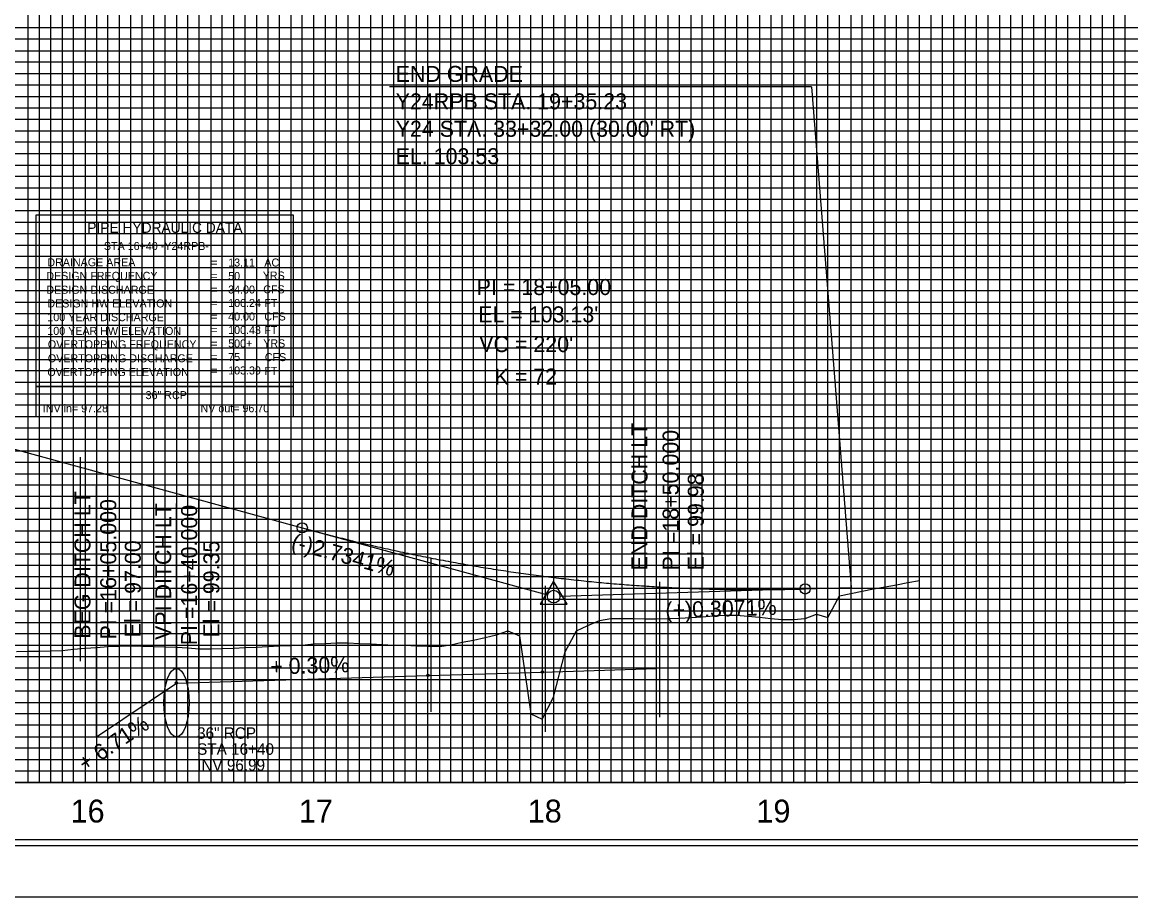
# Model space of a CAD drawing. Extents: x 2345490 to 2436403, y 465165 to 573888.
# Drawn here: x 2412467.8 to 2412952.8, y 536775.5 to 537158 of the extents above; entities that cross this region are included whole.
import ezdxf

# ---------------------------------------------------------------- set-up
doc = ezdxf.new("R2010")
doc.units = 0
for name, color, linetype in [('Old_Level_1', 7, 'Continuous'), ('Old_Level_18', 7, 'Continuous'), ('Old_Level_2', 7, 'Continuous'), ('Old_Level_3', 7, 'Continuous'), ('Old_Level_4', 7, 'Continuous'), ('Old_Level_41', 7, 'Continuous'), ('Old_Level_42', 7, 'Continuous'), ('Old_Level_43', 7, 'Continuous'), ('Old_Level_50', 7, 'Continuous'), ('Old_Level_51', 7, 'Continuous'), ('Old_Level_62', 7, 'Continuous'), ('Old_Level_63', 7, 'Continuous')]:
    doc.layers.add(name, color=color, linetype=linetype)

msp = doc.modelspace()

# ---------------------------------------------------------------- linework, layer by layer
at = {"layer": 'Old_Level_1'}
msp.add_lwpolyline([(2412465.325, 536882.843), (2412470.325, 536882.91875), (2412475.325, 536882.99475), (2412480.325, 536883.0545), (2412485.325, 536883.24), (2412490.325, 536883.75075), (2412495.325, 536884.22725), (2412500.325, 536884.57625), (2412505.325, 536884.92675), (2412510.325, 536885.09875), (2412515.325, 536885.2395), (2412520.325, 536885.122), (2412525.325, 536884.97075), (2412530.325, 536884.82), (2412535.325, 536884.66975), (2412540.325, 536884.39375), (2412545.325, 536883.94775), (2412550.325, 536883.8975), (2412555.325, 536884.048), (2412560.325, 536884.27675), (2412565.325, 536884.50725), (2412570.325, 536884.73925), (2412575.325, 536884.9725), (2412580.325, 536885.207), (2412585.325, 536885.43), (2412590.325, 536885.5745), (2412595.325, 536886.11875), (2412600.325, 536886.31275), (2412605.325, 536886.50675), (2412610.325, 536886.574), (2412615.325, 536886.32825), (2412620.325, 536886.083), (2412625.325, 536885.838), (2412630.325, 536885.6045), (2412635.325, 536885.553), (2412640.325, 536885.3325), (2412645.325, 536885.16925), (2412650.325, 536885.02), (2412655.325, 536885.69175), (2412660.325, 536886.847), (2412665.325, 536887.77575), (2412670.325, 536888.8575), (2412675.325, 536890.14725), (2412680.325, 536891.83775), (2412685.325, 536889.61525), (2412690.325, 536855.5995), (2412695.325, 536853.1945), (2412700.325, 536862.78325), (2412705.325, 536882.6845), (2412710.325, 536891.88925), (2412715.325, 536894.0945), (2412720.325, 536896.28575), (2412725.325, 536897.2545), (2412730.325, 536897.21825), (2412735.325, 536897.1685), (2412740.325, 536897.0445), (2412745.325, 536897.0355), (2412750.325, 536897.157), (2412755.325, 536897.327), (2412760.325, 536897.66025), (2412765.325, 536897.99325), (2412770.325, 536898.3265), (2412775.325, 536898.65975), (2412780.325, 536898.74575), (2412785.325, 536898.244), (2412790.325, 536897.7425), (2412795.325, 536897.24075), (2412800.325, 536896.739), (2412805.325, 536896.75225), (2412810.325, 536897.28625), (2412815.325, 536899.1565), (2412820.325, 536897.6365), (2412825.325, 536907.134), (2412830.325, 536908.13825), (2412835.325, 536909.2075), (2412840.325, 536910.13725), (2412845.325, 536911.06675), (2412850.325, 536911.9965), (2412855.325, 536912.93075), (2412860.325, 536913.8175), (2412860.555, 536913.7755)], dxfattribs=at)
at = {"layer": 'Old_Level_18'}
msp.add_lwpolyline([(2413745.325, 537850.5035), (2412245.325, 537850.5035), (2412245.325, 536800.5035), (2413745.325, 536800.5035)], close=True, dxfattribs=at)
at = {"layer": 'Old_Level_2'}
for p, q in [((2412813.10875, 537129.7035), (2412628.5525, 537129.7035)), ((2412813.10875, 537129.7035), (2412830.555, 536910.8035)), ((2412425.325, 536981.9915), (2412590.325, 536936.87875)), ((2412590.325, 536936.87875), (2412697.6725, 536907.52875)), ((2412810.325, 536910.182), (2412703.07375, 536906.88775)), ((2412810.325, 536910.182), (2412830.555, 536910.8035))]:
    msp.add_line(p, q, dxfattribs=at)
msp.add_lwpolyline([(2412694.45375, 536903.42825), (2412706.19625, 536903.42825), (2412700.32525, 536913.554)], close=True, dxfattribs=at)
for centre, radius in [((2412590.325, 536936.87875), 2.25), ((2412700.325, 536906.8035), 2.75), ((2412810.325, 536910.182), 2.25)]:
    msp.add_circle(centre, radius, dxfattribs=at)
msp.add_spline([(2412590.325, 536936.87875), (2412594.725, 536935.689), (2412599.125, 536934.52625), (2412603.525, 536933.39), (2412607.925, 536932.28075), (2412612.325, 536931.19825), (2412616.725, 536930.14225), (2412621.125, 536929.11325), (2412625.525, 536928.111), (2412629.925, 536927.1355), (2412634.325, 536926.18675), (2412638.725, 536925.26475), (2412643.125, 536924.3695), (2412647.525, 536923.501), (2412651.925, 536922.65925), (2412656.325, 536921.84425), (2412660.725, 536921.05625), (2412665.125, 536920.29475), (2412669.525, 536919.56), (2412673.925, 536918.85225), (2412678.325, 536918.171), (2412682.725, 536917.51675), (2412687.125, 536916.889), (2412691.525, 536916.28825), (2412695.925, 536915.71425), (2412700.325, 536915.16675), (2412704.725, 536914.64625), (2412709.125, 536914.1525), (2412713.525, 536913.6855), (2412717.925, 536913.24525), (2412722.325, 536912.83175), (2412726.725, 536912.445), (2412731.125, 536912.085), (2412735.525, 536911.75175), (2412739.925, 536911.44525), (2412744.325, 536911.16575), (2412748.725, 536910.91275), (2412753.125, 536910.6865), (2412757.525, 536910.48725), (2412761.925, 536910.3145), (2412766.325, 536910.16875), (2412770.725, 536910.0495), (2412775.125, 536909.95725), (2412779.525, 536909.89175), (2412783.925, 536909.853), (2412788.325, 536909.84075), (2412792.725, 536909.8555), (2412797.125, 536909.897), (2412801.525, 536909.96525), (2412805.925, 536910.06025), (2412810.325, 536910.182)], degree=3, dxfattribs=at)
at = {"layer": 'Old_Level_3'}
for p, q in [((2412745.325, 536875.3035), (2412745.325, 536994.27852)), ((2412500.325, 536845.5035), (2412500.325, 536955.12259)), ((2412535.325, 536869.0035), (2412535.325, 536947.48004))]:
    msp.add_line(p, q, dxfattribs=at)
msp.add_lwpolyline([(2412500.325, 536845.5035), (2412535.325, 536869.0035), (2412645.325, 536872.3035), (2412695.325, 536873.80325), (2412745.325, 536875.3035)], dxfattribs=at)
for centre in [(2412645.325, 536872.3035), (2412695.325, 536873.80325), (2412535.325, 536869.0035)]:
    msp.add_circle(centre, 0.5, dxfattribs=at)
msp.add_ellipse((2412535.325, 536860.4035), major_axis=(0, 15), ratio=0.366306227, dxfattribs=at)
at = {"layer": 'Old_Level_4'}
for p, q in [((2412473.9355, 537073.69375), (2412586.4355, 537073.69375)), ((2412473.9355, 536998.69375), (2412473.9355, 537073.69375)), ((2412586.4355, 537073.69375), (2412586.4355, 536998.69375)), ((2412586.4355, 536998.69375), (2412473.9355, 536998.69375))]:
    msp.add_line(p, q, dxfattribs=at)
msp.add_lwpolyline([(2412473.9355, 536998.69375), (2412586.4355, 536998.69375), (2412586.4355, 536985.47875), (2412473.9355, 536985.47875)], close=True, dxfattribs=at)
at = {"layer": 'Old_Level_41'}
msp.add_line((2413745.325, 536825.5035), (2412245.325, 536825.5035), dxfattribs=at)
for points in [[(2412470.325, 537850.5035), (2412470.325, 536825.5035), (2412520.325, 536825.5035), (2412520.325, 537850.5035)], [(2412495.325, 537850.5035), (2412495.325, 536825.5035), (2412545.325, 536825.5035), (2412545.325, 537850.5035)], [(2412570.325, 537850.5035), (2412570.325, 536825.5035), (2412620.325, 536825.5035), (2412620.325, 537850.5035)], [(2412595.325, 537850.5035), (2412595.325, 536825.5035), (2412645.325, 536825.5035), (2412645.325, 537850.5035)], [(2412670.325, 537850.5035), (2412670.325, 536825.5035), (2412720.325, 536825.5035), (2412720.325, 537850.5035)], [(2412695.325, 537850.5035), (2412695.325, 536825.5035), (2412745.325, 536825.5035), (2412745.325, 537850.5035)], [(2412770.325, 537850.5035), (2412770.325, 536825.5035), (2412820.325, 536825.5035), (2412820.325, 537850.5035)], [(2412795.325, 537850.5035), (2412795.325, 536825.5035), (2412845.325, 536825.5035), (2412845.325, 537850.5035)], [(2412870.325, 537850.5035), (2412870.325, 536825.5035), (2412920.325, 536825.5035), (2412920.325, 537850.5035)], [(2412895.325, 537850.5035), (2412895.325, 536825.5035), (2412945.325, 536825.5035), (2412945.325, 537850.5035)], [(2413745.325, 537150.5035), (2412245.325, 537150.5035), (2412245.325, 537100.5035), (2413745.325, 537100.5035)], [(2413745.325, 537075.5035), (2412245.325, 537075.5035), (2412245.325, 537125.5035), (2413745.325, 537125.5035)], [(2413745.325, 537050.5035), (2412245.325, 537050.5035), (2412245.325, 537000.5035), (2413745.325, 537000.5035)], [(2413745.325, 536950.5035), (2412245.325, 536950.5035), (2412245.325, 536900.5035), (2413745.325, 536900.5035)], [(2413745.325, 536875.5035), (2412245.325, 536875.5035), (2412245.325, 536925.5035), (2413745.325, 536925.5035)], [(2413745.325, 536850.5035), (2412245.325, 536850.5035)]]:
    msp.add_lwpolyline(points, dxfattribs=at)
at = {"layer": 'Old_Level_42'}
msp.add_lwpolyline([(2413745.325, 536975.5035), (2412245.325, 536975.5035), (2412245.325, 537025.5035), (2413745.325, 537025.5035)], dxfattribs=at)
at = {"layer": 'Old_Level_43'}
for points in [[(2412475.325, 537850.5035), (2412475.325, 536825.5035), (2412480.325, 536825.5035), (2412480.325, 537850.5035)], [(2412485.325, 537850.5035), (2412485.325, 536825.5035), (2412490.325, 536825.5035), (2412490.325, 537850.5035)], [(2412500.325, 537850.5035), (2412500.325, 536825.5035), (2412505.325, 536825.5035), (2412505.325, 537850.5035)], [(2412510.325, 537850.5035), (2412510.325, 536825.5035), (2412515.325, 536825.5035), (2412515.325, 537850.5035)], [(2412525.325, 537850.5035), (2412525.325, 536825.5035), (2412530.325, 536825.5035), (2412530.325, 537850.5035)], [(2412535.325, 537850.5035), (2412535.325, 536825.5035), (2412540.325, 536825.5035), (2412540.325, 537850.5035)], [(2412550.325, 537850.5035), (2412550.325, 536825.5035), (2412555.325, 536825.5035), (2412555.325, 537850.5035)], [(2412560.325, 537850.5035), (2412560.325, 536825.5035), (2412565.325, 536825.5035), (2412565.325, 537850.5035)], [(2412575.325, 537850.5035), (2412575.325, 536825.5035), (2412580.325, 536825.5035), (2412580.325, 537850.5035)], [(2412585.325, 537850.5035), (2412585.325, 536825.5035), (2412590.325, 536825.5035), (2412590.325, 537850.5035)], [(2412600.325, 537850.5035), (2412600.325, 536825.5035), (2412605.325, 536825.5035), (2412605.325, 537850.5035)], [(2412610.325, 537850.5035), (2412610.325, 536825.5035), (2412615.325, 536825.5035), (2412615.325, 537850.5035)], [(2412625.325, 537850.5035), (2412625.325, 536825.5035), (2412640.325, 536825.5035), (2412640.325, 537850.5035)], [(2412630.325, 537850.5035), (2412630.325, 536825.5035), (2412635.325, 536825.5035), (2412635.325, 537850.5035)], [(2412650.325, 537850.5035), (2412650.325, 536825.5035), (2412655.325, 536825.5035), (2412655.325, 537850.5035)], [(2412660.325, 537850.5035), (2412660.325, 536825.5035), (2412665.325, 536825.5035), (2412665.325, 537850.5035)], [(2412675.325, 537850.5035), (2412675.325, 536825.5035), (2412680.325, 536825.5035), (2412680.325, 537850.5035)], [(2412685.325, 537850.5035), (2412685.325, 536825.5035), (2412690.325, 536825.5035), (2412690.325, 537850.5035)], [(2412700.325, 537850.5035), (2412700.325, 536825.5035), (2412705.325, 536825.5035), (2412705.325, 537850.5035)], [(2412710.325, 537850.5035), (2412710.325, 536825.5035), (2412715.325, 536825.5035), (2412715.325, 537850.5035)], [(2412725.325, 537850.5035), (2412725.325, 536825.5035), (2412730.325, 536825.5035), (2412730.325, 537850.5035)], [(2412735.325, 537850.5035), (2412735.325, 536825.5035), (2412740.325, 536825.5035), (2412740.325, 537850.5035)], [(2412750.325, 537850.5035), (2412750.325, 536825.5035), (2412755.325, 536825.5035), (2412755.325, 537850.5035)], [(2412760.325, 537850.5035), (2412760.325, 536825.5035), (2412765.325, 536825.5035), (2412765.325, 537850.5035)], [(2412775.325, 537850.5035), (2412775.325, 536825.5035)], [(2412780.325, 537850.5035), (2412780.325, 536825.5035), (2412785.325, 536825.5035), (2412785.325, 537850.5035), (2412790.325, 537850.5035), (2412790.325, 536825.5035), (2412800.325, 536825.5035), (2412800.325, 537850.5035), (2412805.325, 537850.5035), (2412805.325, 536825.5035), (2412810.325, 536825.5035), (2412810.325, 537850.5035), (2412815.325, 537850.5035), (2412815.325, 536825.5035)], [(2412825.325, 536825.5035), (2412825.325, 537850.5035)], [(2412830.325, 537850.5035), (2412830.325, 536825.5035), (2412835.325, 536825.5035), (2412835.325, 537850.5035)], [(2412840.325, 537850.5035), (2412840.325, 536825.5035), (2412850.325, 536825.5035), (2412850.325, 537850.5035)], [(2412855.325, 537850.5035), (2412855.325, 536825.5035), (2412855.325, 536825.5035), (2412860.325, 536825.5035), (2412860.325, 537850.5035)], [(2412865.325, 537850.5035), (2412865.325, 536825.5035), (2412875.325, 536825.5035), (2412875.325, 537850.5035)], [(2412880.325, 537850.5035), (2412880.325, 536825.5035), (2412885.325, 536825.5035), (2412885.325, 537850.5035)], [(2412890.325, 537850.5035), (2412890.325, 536825.5035), (2412900.325, 536825.5035), (2412900.325, 537850.5035)], [(2412905.325, 537850.5035), (2412905.325, 536825.5035), (2412910.325, 536825.5035), (2412910.325, 537850.5035)], [(2412915.325, 537850.5035), (2412915.325, 536825.5035), (2412925.325, 536825.5035), (2412925.325, 537850.5035)], [(2412930.325, 537850.5035), (2412930.325, 536825.5035), (2412935.325, 536825.5035), (2412935.325, 537850.5035)], [(2412940.325, 537850.5035), (2412940.325, 536825.5035), (2412950.325, 536825.5035), (2412950.325, 537850.5035)], [(2412630.325, 537849.9035), (2412630.325, 536825.5035), (2412635.325, 536825.5035), (2412635.325, 537849.9035)], [(2413695.325, 537155.5035), (2412295.325, 537155.5035), (2412295.325, 537145.5035), (2413695.325, 537145.5035)], [(2413695.325, 537140.5035), (2412295.325, 537140.5035), (2412295.325, 537135.5035), (2413695.325, 537135.5035)], [(2413695.325, 537130.5035), (2412295.325, 537130.5035), (2412295.325, 537120.5035), (2413695.325, 537120.5035)], [(2413695.325, 537115.5035), (2412295.325, 537115.5035), (2412295.325, 537110.5035), (2413695.325, 537110.5035)], [(2413695.325, 537105.5035), (2412295.325, 537105.5035), (2412295.325, 537095.5035), (2413695.325, 537095.5035)], [(2413695.325, 537090.5035), (2412295.325, 537090.5035), (2412295.325, 537085.5035), (2413695.325, 537085.5035)], [(2413695.325, 537080.5035), (2412295.325, 537080.5035), (2412295.325, 537070.5035), (2413695.325, 537070.5035)], [(2413695.325, 537065.5035), (2412295.325, 537065.5035), (2412295.325, 537060.5035), (2413695.325, 537060.5035)], [(2413695.325, 537055.5035), (2412295.325, 537055.5035), (2412295.325, 537045.5035), (2413695.325, 537045.5035)], [(2413695.325, 537040.5035), (2412295.325, 537040.5035), (2412295.325, 537035.5035), (2413695.325, 537035.5035)], [(2413695.325, 537030.5035), (2412295.325, 537030.5035)], [(2412295.325, 537020.5035), (2413695.325, 537020.5035)], [(2413695.325, 537015.5035), (2412295.325, 537015.5035), (2412295.325, 537010.5035), (2413695.325, 537010.5035)], [(2413695.325, 537005.5035), (2412295.325, 537005.5035)], [(2412295.325, 536995.5035), (2413695.325, 536995.5035)], [(2413695.325, 536990.5035), (2412295.325, 536990.5035), (2412295.325, 536985.5035), (2413695.325, 536985.5035)], [(2413695.325, 536980.5035), (2412295.325, 536980.5035), (2412295.325, 536970.5035), (2413695.325, 536970.5035)], [(2413695.325, 536965.5035), (2412295.325, 536965.5035), (2412295.325, 536960.5035), (2413695.325, 536960.5035)], [(2413695.325, 536955.5035), (2412295.325, 536955.5035), (2412295.325, 536945.5035), (2413695.325, 536945.5035)], [(2413695.325, 536940.5035), (2412295.325, 536940.5035), (2412295.325, 536935.5035), (2413695.325, 536935.5035)], [(2413695.325, 536930.5035), (2412295.325, 536930.5035), (2412295.325, 536920.5035), (2413695.325, 536920.5035)], [(2413695.325, 536915.5035), (2412295.325, 536915.5035), (2412295.325, 536910.5035), (2413695.325, 536910.5035)], [(2413695.325, 536905.5035), (2412295.325, 536905.5035), (2412295.325, 536895.5035), (2413695.325, 536895.5035)], [(2413695.325, 536890.5035), (2412295.325, 536890.5035), (2412295.325, 536885.5035), (2413695.325, 536885.5035)], [(2413695.325, 536880.5035), (2412295.325, 536880.5035), (2412295.325, 536870.5035), (2413695.325, 536870.5035)], [(2413695.325, 536865.5035), (2412295.325, 536865.5035), (2412295.325, 536860.5035), (2413695.325, 536860.5035)], [(2413695.325, 536855.5035), (2412295.325, 536855.5035), (2412295.325, 536845.5035), (2413695.325, 536845.5035)], [(2413695.325, 536840.5035), (2412295.325, 536840.5035), (2412295.325, 536835.5035), (2413695.325, 536835.5035)], [(2413695.325, 536830.5035), (2412295.325, 536830.5035)]]:
    msp.add_lwpolyline(points, dxfattribs=at)
at = {"layer": 'Old_Level_50'}
msp.add_lwpolyline([(2413757.825, 537853.0535), (2412091.325, 537853.0535), (2412091.325, 536797.9535), (2413757.825, 536797.9535)], close=True, dxfattribs=at)
at = {"layer": 'Old_Level_51'}
msp.add_lwpolyline([(2413762.325, 537875.5035), (2412078.325, 537875.5035), (2412078.325, 536775.5035), (2413762.325, 536775.5035)], close=True, dxfattribs=at)
at = {"layer": 'Old_Level_63'}
for p, q in [((2412493.205, 536967.8035), (2412493.205, 536878.51725)), ((2412544.985, 536949.0035), (2412544.985, 536864.871)), ((2412595.325, 536934.5035), (2412595.325, 536861.37175)), ((2412646.575, 536923.5035), (2412646.575, 536856.473)), ((2412696.685, 536911.5035), (2412696.685, 536847.7255)), ((2412746.685, 536913.2035), (2412746.685, 536854.02375)), ((2410895.325, 536825.5035), (2412860.54875, 536825.5035))]:
    msp.add_line(p, q, dxfattribs=at)

# ---------------------------------------------------------------- texts
at = {"layer": 'Old_Level_2'}
for s, height, p in [('END GRADE', 7.000001, (2412631.214, 537131.887)), ('Y24RPB STA. 19+35.23', 7.0000005, (2412631.214, 537119.88675)), ("Y24 STA. 33+32.00 (30.00' RT)", 7.0000005, (2412631.214, 537107.88675)), ('EL. 103.53', 7.000001, (2412631.214, 537095.88675)), ('PI = 18+05.00', 7.0000005, (2412666.66675, 537038.67651)), ("EL = 103.13'", 7.0000005, (2412667.3375, 537026.72926)), ("VC = 220'", 7.000001, (2412667.79, 537013.72926)), ('K = 72', 7.000001, (2412674.49825, 536999.54476))]:
    msp.add_text(s, height=height, dxfattribs=at).set_placement(p)
for s, rotation, p in [('(-)2.7341%', 344.7083833, (2412585.08445, 536927.77668)), ('(+)0.3071%', 1.7592806, (2412749.31003, 536897.317))]:
    msp.add_text(s, height=7.000001, rotation=rotation, dxfattribs=at).set_placement(p)
at = {"layer": 'Old_Level_3'}
for s, height, rotation, p in [('END DITCH LT', 7.0000005, 90, (2412741.37915, 536918.28092)), ('PI =18+50.000', 7.0000005, 90, (2412755.0001, 536918.28092)), ('El = 99.98', 7.000001, 90, (2412766.0001, 536918.28092)), ('BEG DITCH LT', 7.0000005, 90, (2412497.69513, 536888.36764)), ('PI =16+05.000', 7.0000005, 90, (2412508.98079, 536888.03535)), ('VPI DITCH LT', 7.0000005, 90, (2412533.01006, 536887.84573)), ('PI =16+40.000', 7.0000005, 90, (2412544.34778, 536885.51974)), ('El = 97.00', 7.000001, 90, (2412519.7179, 536888.99751)), ('El = 99.35', 7.000001, 90, (2412554.08803, 536888.87728)), ('+ 0.30%', 7.000001, 1.7183583, (2412576.43704, 536872.68994)), ('+ 6.71%', 7.000001, 33.8785389, (2412495.331, 536830.14156)), ('36" RCP', 4.999999, 0.0000389, (2412544.3505, 536844.63025)), ('STA 16+40', 4.999999, 0.0000389, (2412544.3505, 536837.63025)), ('INV 96.99', 4.999999, 0.0000389, (2412544.3505, 536830.63025))]:
    msp.add_text(s, height=height, rotation=rotation, dxfattribs=at).set_placement(p)
at = {"layer": 'Old_Level_4'}
for s, height, p in [('PIPE HYDRAULIC DATA', 4.49985, (2412496.3355, 537065.86875)), ('STA 16+40 -Y24RPB-', 3.4998, (2412503.589, 537058.3685)), ('DRAINAGE AREA', 3.49995, (2412478.8355, 537051.24375)), ('=        ', 3.49995, (2412550.4855, 537051.14375)), ('13.11', 3.49995, (2412557.946, 537051.14325)), ('AC', 3.49995, (2412573.7605, 537051.14375)), ('DESIGN FREQUENCY', 3.49995, (2412478.3855, 537045.31875)), ('=        ', 3.49995, (2412550.4855, 537045.24375)), ('50', 3.49995, (2412557.946, 537045.24325)), ('YRS', 3.49995, (2412573.0605, 537045.44375)), ('DESIGN DISCHARGE', 3.49995, (2412478.3855, 537039.24375)), ('=        ', 3.49995, (2412550.4855, 537039.34375)), ('34.00', 3.49995, (2412557.946, 537039.34325)), ('CFS', 3.49995, (2412573.2855, 537039.41875)), ('DESIGN HW ELEVATION', 3.49995, (2412478.8355, 537033.24375)), ('=        ', 3.49995, (2412550.4855, 537033.44375)), ('100.24', 3.49995, (2412557.946, 537033.44325)), ('FT', 3.49995, (2412573.7605, 537033.44375)), ('40.00', 3.49995, (2412557.946, 537027.54325)), ('CFS', 3.49995, (2412573.7605, 537027.54375)), ('100 YEAR DISCHARGE', 3.49995, (2412478.8355, 537027.24375)), ('=        ', 3.49995, (2412550.4855, 537027.54375)), ('100 YEAR HW ELEVATION', 3.49995, (2412478.8355, 537021.24375)), ('=        ', 3.49995, (2412550.4855, 537021.64375)), ('100.43', 3.49995, (2412557.946, 537021.6435)), ('FT', 3.49995, (2412573.7605, 537021.64375)), ('OVERTOPPING FREQUENCY', 3.49995, (2412479.0605, 537015.39375)), ('=        ', 3.49995, (2412550.4855, 537015.74375)), ('500+', 3.49995, (2412557.946, 537015.7435)), ('YRS', 3.49995, (2412573.2855, 537015.79375)), ('OVERTOPPING DISCHARGE', 3.49995, (2412479.0605, 537009.26875)), ('=        ', 3.49995, (2412550.4855, 537009.84375)), ('75', 3.49995, (2412557.946, 537009.8435)), ('CFS', 3.49995, (2412573.9855, 537009.76875)), ('OVERTOPPING ELEVATION', 3.49995, (2412478.8355, 537003.24375)), ('103.39', 3.49995, (2412557.946, 537003.9435)), ('FT', 3.49995, (2412573.7605, 537003.74375)), ('=        ', 3.49995, (2412550.4855, 537003.94375)), ('36" RCP', 3.4998, (2412521.8195, 536993.153)), ('INV in= 97.28', 3.4998, (2412476.868, 536987.40575)), ('INV out= 96.70', 3.4998, (2412544.54475, 536987.40575))]:
    msp.add_text(s, height=height, dxfattribs=at).set_placement(p)
at = {"layer": 'Old_Level_62'}
for s, p in [('16', (2412489.007, 536808.0035)), ('17', (2412588.8645, 536808.0035)), ('18', (2412688.99025, 536808.0035)), ('19', (2412789.0325, 536808.0035))]:
    msp.add_text(s, height=10.000001, dxfattribs=at).set_placement(p)

doc.saveas('drawing.dxf')
